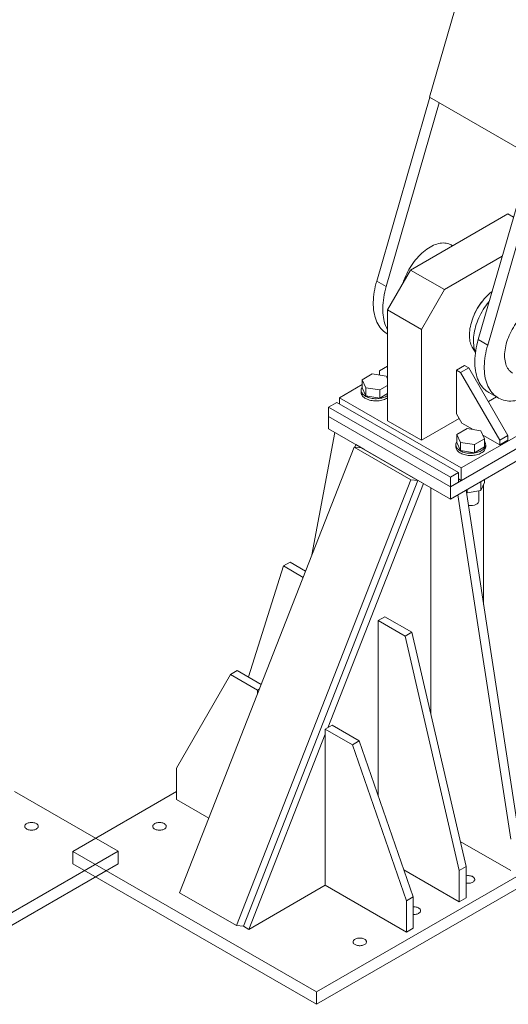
# Model space of a CAD drawing. Header units: millimetres. Extents: x 450 to 25135, y 150 to 17673.
# Tile 275 of 463: x 14402 to 15679, y 9001 to 11576. Entities that reach past the tile are written whole.
import ezdxf

# ---------------------------------------------------------------- set-up
doc = ezdxf.new("R2010")
doc.units = ezdxf.units.MM
doc.linetypes.add('SLD-Centrada-doble', pattern=[12.7, 6.35, -1.27, 1.27, -1.27, 1.27, -1.27])
doc.linetypes.add('SLD-Continua', pattern=[0])
doc.layers.add('OCULTA', color=8, linetype='SLD-Continua')

msp = doc.modelspace()

# ---------------------------------------------------------------- linework, layer by layer
at = {"layer": 'OCULTA', "linetype": 'SLD-Continua', "lineweight": 18, "ltscale": 30}
for p, q in [((15670, 12055.4), (15473.2, 11373.1)), ((15624.8, 10724.9), (15863.5, 11552.5)), ((15334.9, 10892.2), (15473.5, 11372.9)), ((15359.6, 10878), (15498.3, 11358.6)), ((15473.2, 11373.1), (15741.9, 11218)), ((15600.1, 10739.2), (15738.7, 11219.9)), ((15423.3, 10920.9), (15677.8, 11067.8)), ((15677.8, 11067.8), (15692.4, 11059.4)), ((15533.3, 10984.4), (15529.5, 10986.5)), ((15511.7, 10869.9), (15662.9, 10957.2)), ((15363.2, 10816.8), (15423.3, 10920.9)), ((15423.3, 10920.9), (15511.7, 10869.9)), ((15451.6, 10765.8), (15511.7, 10869.9)), ((15363.2, 10816.8), (15451.6, 10765.8)), ((15363.2, 10526.9), (15363.2, 10816.8)), ((15451.6, 10475.9), (15451.6, 10765.8)), ((15362.3, 10754), (15363.2, 10753.5)), ((15585.7, 10716.4), (15592.9, 10705.3)), ((15363.2, 10669.8), (15342, 10657.5)), ((15564.7, 10671.8), (15543.5, 10659.6)), ((15543.5, 10545.3), (15543.5, 10659.6)), ((15543.5, 10659.6), (15554.1, 10653.5)), ((15575.3, 10665.7), (15554.1, 10653.5)), ((15564.7, 10671.8), (15575.3, 10665.7)), ((15575.3, 10665.7), (15677.8, 10488.1)), ((15323.4, 10649.2), (15296.9, 10633.9)), ((15296.9, 10633.9), (15306.6, 10613)), ((15296.9, 10612.7), (15296.9, 10633.9)), ((15359.7, 10643.6), (15323.4, 10649.2)), ((15342, 10647.3), (15340.7, 10646.6)), ((15342, 10657.5), (15342, 10646.4)), ((15363.2, 10636.1), (15359.7, 10643.6)), ((15554.1, 10653.5), (15656.6, 10475.9)), ((15296.9, 10621.3), (15237.7, 10587.1)), ((15294.1, 10607.1), (15294.1, 10601.4)), ((15296.9, 10612.7), (15306.6, 10591.8)), ((15306.6, 10591.8), (15306.6, 10613)), ((15306.6, 10613), (15342.8, 10607.4)), ((15342.8, 10607.4), (15363.2, 10619.1)), ((15342.8, 10586.2), (15342.8, 10607.4)), ((15555.9, 10403.4), (15951.9, 10632)), ((15237.7, 10587.1), (15555.9, 10403.4)), ((15237.7, 10587.1), (15237.7, 10570.8)), ((15306.6, 10591.8), (15342.8, 10586.2)), ((15342.8, 10586.2), (15363.2, 10597.9)), ((15527.6, 10354.5), (15957.3, 10602.5)), ((15555.9, 10370.8), (15951.9, 10599.3)), ((15647.9, 10589.2), (15626.6, 10576.9)), ((15627.5, 10600.9), (15652.2, 10586.6)), ((15209.4, 10562.6), (15230.6, 10574.8)), ((15209.4, 10562.6), (15527.6, 10379)), ((15209.4, 10538.1), (15209.4, 10562.6)), ((15230.6, 10574.8), (15548.8, 10391.2)), ((15527.6, 10321.8), (15957.3, 10569.8)), ((15209.4, 10538.1), (15527.6, 10354.5)), ((15209.4, 10538.1), (15209.4, 10505.4)), ((15209.4, 10538.1), (15527.6, 10354.5)), ((15550.6, 10533), (15451.6, 10475.9)), ((15557.6, 10520.8), (15543.5, 10545.3)), ((15209.4, 10505.4), (15527.6, 10321.8)), ((15363.2, 10526.9), (15451.6, 10475.9)), ((15570.9, 10506.4), (15544.4, 10491.1)), ((15586.8, 10504), (15557.6, 10520.8)), ((15607.2, 10500.8), (15570.9, 10506.4)), ((15225.1, 10496.4), (15165.4, 10175.9)), ((15544.4, 10491.1), (15554.1, 10470.2)), ((15544.4, 10469.9), (15544.4, 10491.1)), ((15590.3, 10464.6), (15616.9, 10479.9)), ((15616.9, 10479.9), (15607.2, 10500.8)), ((15656.6, 10463.6), (15612.6, 10489)), ((15616.9, 10458.7), (15616.9, 10479.9)), ((15677.8, 10488.1), (15656.6, 10475.9)), ((15677.8, 10488.1), (15677.8, 10475.9)), ((15275.9, 10458.2), (14819.8, 9292.6)), ((15424.4, 10372.5), (15275.9, 10458.2)), ((15275.9, 10458.2), (15294.2, 10456.5)), ((15277.5, 10458.1), (15280.1, 10464.6)), ((15301.3, 10452.4), (15280.1, 10464.6)), ((15442.7, 10370.8), (15294.2, 10456.5)), ((15541.6, 10464.3), (15541.6, 10458.5)), ((15544.4, 10469.9), (15554.1, 10448.9)), ((15554.1, 10448.9), (15554.1, 10470.2)), ((15554.1, 10470.2), (15590.3, 10464.6)), ((15590.3, 10443.3), (15590.3, 10464.6)), ((15590.3, 10443.3), (15616.9, 10458.7)), ((15619.6, 10458.5), (15619.6, 10464.3)), ((15656.6, 10475.9), (15656.6, 10463.6)), ((15677.8, 10475.9), (15656.6, 10463.6)), ((15554.1, 10448.9), (15590.3, 10443.3)), ((15555.9, 10403.4), (15555.9, 10370.8)), ((15527.6, 10379), (15548.8, 10391.2)), ((15527.6, 10354.5), (15527.6, 10379)), ((15548.8, 10391.2), (15548.8, 10366.7)), ((14968.3, 9206.9), (15424.4, 10372.5)), ((14986.7, 9205.1), (15442.7, 10370.8)), ((15207.2, 9724.4), (15456.9, 10362.6)), ((15424.4, 10372.5), (15442.7, 10370.8)), ((15435.7, 10374.8), (15456.9, 10362.6)), ((15476.3, 9759.4), (15476.3, 10351.4)), ((15548.8, 10366.7), (15527.6, 10354.5)), ((15527.6, 10354.5), (15527.6, 10321.8)), ((15548.8, 10374.9), (15555.9, 10370.8)), ((15607.2, 10367.7), (15607.2, 10344.4)), ((15607.2, 10344.4), (15616.9, 10365.3)), ((15614.2, 10045.2), (15614.2, 10359.6)), ((15616.9, 10373.3), (15616.9, 10365.3)), ((15568.2, 10345.3), (15547, 10333)), ((15547, 10333), (15684.9, 9432.7)), ((15568.2, 10345.3), (15706.1, 9445)), ((15569.1, 10339.9), (15570.9, 10338.8)), ((15570.9, 10346.8), (15570.9, 10338.8)), ((15570.9, 10338.8), (15607.2, 10344.4)), ((15601.6, 10317.3), (15601.6, 10343.6)), ((14999.6, 9857), (15091, 10147.2)), ((15108.6, 10157.4), (15091, 10147.2)), ((15091, 10147.2), (15142.6, 10117.4)), ((15108.6, 10157.4), (15149.1, 10134)), ((15356.1, 10014.5), (15338.4, 10004.3)), ((15338.4, 10004.3), (15338.4, 9547.1)), ((15409.1, 9963.5), (15338.4, 10004.3)), ((15426.8, 9973.7), (15356.1, 10014.5)), ((15426.8, 9973.7), (15409.1, 9963.5)), ((15550.6, 9351.1), (15409.1, 9963.5)), ((15568.2, 9361.3), (15426.8, 9973.7)), ((14811.6, 9618.4), (14953.1, 9863.4)), ((14970.7, 9873.6), (14953.1, 9863.4)), ((14953.1, 9863.4), (15023.8, 9822.6)), ((14970.7, 9873.6), (15033.1, 9837.6)), ((15028.2, 9825.2), (15023.8, 9822.6)), ((15023.8, 9822.6), (15023.8, 9813.8)), ((15000.8, 9197), (15200.6, 9707.5)), ((15218.2, 9730.8), (15200.6, 9720.6)), ((15200.6, 9720.6), (15200.6, 9312.3)), ((15271.3, 9679.8), (15200.6, 9720.6)), ((15288.9, 9690), (15218.2, 9730.8)), ((15288.9, 9690), (15271.3, 9679.8)), ((15430.4, 9281.7), (15288.9, 9690)), ((15412.7, 9271.5), (15271.3, 9679.8)), ((14811.6, 9536.7), (14811.6, 9618.4)), ((15177.6, 9033.7), (16132.2, 9584.7)), ((14659.4, 9401.2), (14388.9, 9557.4)), ((14811.6, 9557.1), (14541.2, 9401)), ((15177.6, 9001.1), (16132.2, 9552)), ((14896.2, 9487.9), (14811.6, 9536.7)), ((15684.9, 9351), (15553, 9427.2)), ((14023, 9033.9), (14659.4, 9401.2)), ((14541.2, 9401), (15177.6, 9033.7)), ((14541.2, 9401), (14541.2, 9368.4)), ((14659.4, 9401.2), (14659.4, 9368.6)), ((14023, 9001.2), (14659.4, 9368.6)), ((14541.2, 9368.4), (15177.6, 9001.1)), ((15405.6, 9353.1), (15550.6, 9269.4)), ((15568.2, 9361.3), (15550.6, 9351.1)), ((15550.6, 9269.4), (15550.6, 9351.1)), ((15568.2, 9279.6), (15568.2, 9361.3)), ((15200.6, 9312.3), (15000.8, 9197)), ((15200.6, 9312.3), (15412.7, 9189.8)), ((14819.8, 9292.6), (14968.3, 9206.9)), ((15430.4, 9281.7), (15412.7, 9271.5)), ((15412.7, 9189.8), (15412.7, 9271.5)), ((15430.4, 9200), (15430.4, 9281.7)), ((15568.2, 9279.6), (15550.6, 9269.4)), ((14968.3, 9206.9), (14986.7, 9205.1)), ((14986.7, 9205.1), (15000.8, 9197)), ((15430.4, 9200), (15412.7, 9189.8)), ((15177.6, 9033.7), (15177.6, 9001.1))]:
    msp.add_line(p, q, dxfattribs=at)
at = {"layer": 'OCULTA', "linetype": 'SLD-Centrada-doble', "lineweight": 18, "ltscale": 30}
for p, q in [((15359.6, 10878), (15334.9, 10892.2)), ((15600.1, 10739.2), (15624.8, 10724.9))]:
    msp.add_line(p, q, dxfattribs=at)
at = {"layer": 'OCULTA', "linetype": 'SLD-Continua', "lineweight": 18, "ltscale": 30, "flags": 128}
for points in [[(15474.6, 10981.1), (15470.2, 10978.4), (15465.8, 10975.4), (15461.4, 10972.2), (15457.1, 10968.7), (15452.8, 10965), (15448.6, 10961), (15444.5, 10956.8), (15440.5, 10952.4), (15436.6, 10947.8), (15432.8, 10943), (15429.2, 10938), (15425.7, 10932.9), (15422.3, 10927.7), (15419.2, 10922.3), (15416.2, 10916.9), (15413.4, 10911.4), (15410.7, 10905.8), (15408.3, 10900.1), (15406.1, 10894.4), (15404.1, 10888.8), (15403.4, 10886.5)], [(15529.5, 10986.5), (15526.8, 10988), (15523.4, 10989.3), (15519.9, 10990.4), (15516.3, 10991.1), (15512.5, 10991.6), (15508.6, 10991.7), (15504.6, 10991.4), (15500.5, 10990.9), (15496.3, 10990), (15492, 10988.9), (15487.7, 10987.4), (15483.3, 10985.6), (15479, 10983.5), (15474.6, 10981.1)], [(15362.3, 10754), (15359.6, 10755.6), (15355.9, 10758.3), (15352.3, 10761.3), (15349, 10764.5), (15345.8, 10768.1), (15342.9, 10771.9), (15340.2, 10776), (15337.7, 10780.4), (15335.4, 10785), (15333.4, 10789.9), (15331.6, 10795), (15330.1, 10800.4), (15328.8, 10805.9), (15327.7, 10811.7), (15326.9, 10817.7), (15326.4, 10823.8), (15326.1, 10830.1), (15326.1, 10836.6), (15326.3, 10843.2), (15326.8, 10849.9), (15327.5, 10856.8), (15328.5, 10863.7), (15329.7, 10870.8), (15331.2, 10877.9), (15332.9, 10885), (15334.9, 10892.2)], [(15363.2, 10764.7), (15362.4, 10766.1), (15360.2, 10770.7), (15358.1, 10775.6), (15356.4, 10780.7), (15354.8, 10786.1), (15353.5, 10791.6), (15352.5, 10797.4), (15351.7, 10803.4), (15351.1, 10809.5), (15350.9, 10815.8), (15350.8, 10822.3), (15351.1, 10828.9), (15351.5, 10835.6), (15352.3, 10842.5), (15353.2, 10849.4), (15354.5, 10856.5), (15356, 10863.6), (15357.7, 10870.7), (15359.6, 10878)], [(15636.4, 10865.3), (15635.3, 10864.4), (15631.2, 10861.1), (15627.1, 10857.4), (15623.2, 10853.6), (15619.3, 10849.5), (15615.5, 10845.3), (15611.8, 10840.8), (15608.3, 10836.2), (15604.9, 10831.4), (15601.6, 10826.5), (15598.5, 10821.4), (15595.6, 10816.3), (15592.9, 10811), (15590.3, 10805.7), (15588, 10800.3), (15585.9, 10794.9), (15584, 10789.5), (15582.3, 10784.1), (15580.8, 10778.8), (15579.6, 10773.4), (15578.6, 10768.1), (15577.9, 10763), (15577.4, 10757.9), (15577.1, 10752.9), (15577.1, 10748), (15577.4, 10743.4), (15577.9, 10738.8), (15578.6, 10734.5), (15579.6, 10730.4), (15580.8, 10726.4), (15582.3, 10722.7), (15584, 10719.3), (15585.7, 10716.4)], [(15628.9, 10839.2), (15627.5, 10837.6), (15623.8, 10832.8), (15620.1, 10827.8), (15616.6, 10822.7), (15613.3, 10817.5), (15610.1, 10812.2), (15607.1, 10806.7), (15604.3, 10801.2), (15601.7, 10795.6), (15599.2, 10789.9), (15597, 10784.3), (15595.1, 10778.6), (15593.3, 10772.9), (15591.8, 10767.2), (15590.5, 10761.6), (15589.4, 10756.1), (15588.6, 10750.6), (15588.1, 10745.3), (15587.8, 10740), (15587.7, 10734.9), (15587.9, 10729.9), (15588.3, 10725.1), (15589, 10720.5), (15589.9, 10716.1), (15591.1, 10711.8), (15592.5, 10707.8), (15593, 10706.5)], [(15669, 10697.4), (15669.1, 10702.3), (15669.5, 10707.3), (15670.1, 10712.5), (15671, 10717.7), (15672.1, 10723), (15673.4, 10728.4), (15675, 10733.8), (15676.8, 10739.2), (15678.8, 10744.6), (15681.1, 10750), (15683.5, 10755.3), (15686.2, 10760.6), (15689, 10765.8), (15692, 10770.9), (15695.2, 10775.9), (15698.5, 10780.8), (15702, 10785.5), (15705.6, 10790), (15709.3, 10794.4), (15713.1, 10798.5), (15717.1, 10802.5), (15721.1, 10806.2), (15725.2, 10809.7), (15729.3, 10812.9), (15733.4, 10815.9), (15737.6, 10818.6), (15741.8, 10821), (15746, 10823.2), (15750.2, 10825), (15754.3, 10826.5), (15758.4, 10827.7), (15762.4, 10828.6), (15766.3, 10829.2), (15770.1, 10829.5), (15773.9, 10829.4), (15777.5, 10829), (15780.9, 10828.3), (15784.3, 10827.3), (15787.4, 10826), (15789.7, 10824.8)], [(15627.5, 10600.9), (15624.8, 10602.6), (15621, 10605.2), (15617.5, 10608.2), (15614.1, 10611.5), (15611, 10615), (15608, 10618.9), (15605.3, 10623), (15602.8, 10627.3), (15600.6, 10632), (15598.6, 10636.9), (15596.8, 10642), (15595.2, 10647.3), (15593.9, 10652.9), (15592.9, 10658.7), (15592.1, 10664.6), (15591.6, 10670.8), (15591.3, 10677.1), (15591.2, 10683.5), (15591.5, 10690.1), (15591.9, 10696.9), (15592.7, 10703.7), (15593.7, 10710.7), (15594.9, 10717.7), (15596.4, 10724.8), (15598.1, 10732), (15600.1, 10739.2)], [(15739.7, 10595.3), (15734.1, 10592.2), (15728.5, 10589.4), (15722.9, 10586.9), (15717.4, 10584.7), (15711.9, 10582.9), (15706.4, 10581.4), (15701.1, 10580.1), (15695.8, 10579.2), (15690.6, 10578.7), (15685.5, 10578.4), (15680.5, 10578.5), (15675.6, 10579), (15670.9, 10579.7), (15666.3, 10580.8), (15661.9, 10582.2), (15657.6, 10583.9), (15653.5, 10586), (15649.5, 10588.3), (15645.8, 10591), (15642.2, 10593.9), (15638.9, 10597.2), (15635.7, 10600.7), (15632.8, 10604.6), (15630.1, 10608.7), (15627.6, 10613.1), (15625.3, 10617.7), (15623.3, 10622.6), (15621.5, 10627.7), (15620, 10633), (15618.7, 10638.6), (15617.6, 10644.4), (15616.9, 10650.3), (15616.3, 10656.5), (15616, 10662.8), (15616, 10669.3), (15616.2, 10675.9), (15616.7, 10682.6), (15617.4, 10689.4), (15618.4, 10696.4), (15619.6, 10703.4), (15621.1, 10710.5), (15622.8, 10717.7), (15624.8, 10724.9)], [(15689.7, 10651.6), (15689, 10652), (15686.2, 10654), (15683.5, 10656.2), (15681.1, 10658.7), (15678.8, 10661.5), (15676.8, 10664.6), (15675, 10667.9), (15673.4, 10671.5), (15672.1, 10675.3), (15671, 10679.4), (15670.1, 10683.6), (15669.5, 10688), (15669.1, 10692.6), (15669, 10697.4)], [(15296.9, 10615.4), (15296, 10613.9), (15295, 10611.9), (15294.4, 10609.8), (15294.1, 10607.6), (15294.2, 10605.5), (15294.7, 10603.4), (15295.5, 10601.3), (15296.6, 10599.2), (15298.1, 10597.3), (15299.8, 10595.4), (15301.9, 10593.6), (15304.3, 10592), (15306.9, 10590.4), (15309.8, 10589.1), (15312.8, 10587.9), (15316.1, 10586.8), (15319.5, 10586), (15323, 10585.4), (15326.7, 10584.9), (15330.4, 10584.6), (15334.1, 10584.6), (15337.8, 10584.7), (15341.4, 10585.1), (15345, 10585.7), (15348.5, 10586.4), (15351.8, 10587.3), (15355, 10588.5), (15358, 10589.7), (15360.7, 10591.2), (15363.2, 10592.7)], [(15294.1, 10601.4), (15294.2, 10599.8), (15294.7, 10597.6), (15295.5, 10595.6), (15296.6, 10593.5), (15298.1, 10591.5), (15299.8, 10589.7), (15301.9, 10587.9), (15304.3, 10586.2), (15306.9, 10584.7), (15309.8, 10583.4), (15312.8, 10582.2), (15316.1, 10581.1), (15319.5, 10580.3), (15323, 10579.6), (15326.7, 10579.2), (15330.4, 10578.9), (15334.1, 10578.9), (15337.8, 10579), (15341.4, 10579.4), (15345, 10579.9), (15348.5, 10580.7), (15351.8, 10581.6), (15355, 10582.7), (15358, 10584), (15360.7, 10585.5), (15363.2, 10587)], [(15544.4, 10472.6), (15543.5, 10471.1), (15542.5, 10469), (15541.9, 10466.9), (15541.6, 10464.8), (15541.7, 10462.7), (15542.2, 10460.5), (15543, 10458.4), (15544.1, 10456.4), (15545.5, 10454.4), (15547.3, 10452.5), (15549.4, 10450.8), (15551.8, 10449.1), (15554.4, 10447.6), (15557.3, 10446.2), (15560.3, 10445), (15563.6, 10444), (15567, 10443.2), (15570.5, 10442.5), (15574.2, 10442.1), (15577.8, 10441.8), (15581.6, 10441.8), (15585.3, 10441.9), (15588.9, 10442.3), (15592.5, 10442.8), (15596, 10443.6), (15599.3, 10444.5), (15602.5, 10445.6), (15605.5, 10446.9), (15608.2, 10448.3), (15610.7, 10449.9), (15612.9, 10451.6), (15614.9, 10453.5), (15616.5, 10455.4), (15617.8, 10457.4), (15618.7, 10459.5), (15619.3, 10461.6), (15619.6, 10463.7), (15619.5, 10465.9), (15619.1, 10468), (15618.3, 10470.1), (15617.2, 10472.1), (15616.9, 10472.6)], [(15541.6, 10458.5), (15541.7, 10456.9), (15542.2, 10454.8), (15543, 10452.7), (15544.1, 10450.7), (15545.5, 10448.7), (15547.3, 10446.8), (15549.4, 10445.1), (15551.8, 10443.4), (15554.4, 10441.9), (15557.3, 10440.5), (15560.3, 10439.3), (15563.6, 10438.3), (15567, 10437.5), (15570.5, 10436.8), (15574.2, 10436.3), (15577.8, 10436.1), (15581.6, 10436), (15585.3, 10436.2), (15588.9, 10436.5), (15592.5, 10437.1), (15596, 10437.8), (15599.3, 10438.8), (15602.5, 10439.9), (15605.5, 10441.2), (15608.2, 10442.6), (15610.7, 10444.2), (15612.9, 10445.9), (15614.9, 10447.8), (15616.5, 10449.7), (15617.8, 10451.7), (15618.7, 10453.8), (15619.3, 10455.9), (15619.6, 10458), (15619.6, 10458.5)], [(15601.6, 10317.3), (15601.4, 10315.7), (15600.9, 10314.1), (15600, 10312.6), (15598.8, 10311.2), (15597.3, 10309.9), (15595.5, 10308.7)], [(14420.7, 9459.4), (14422.6, 9458.5), (14424.7, 9457.7), (14427, 9457.1), (14429.4, 9456.7), (14431.8, 9456.5), (14434.3, 9456.5), (14436.8, 9456.7), (14439.2, 9457.1), (14441.5, 9457.7), (14443.6, 9458.5), (14445.5, 9459.4), (14447.1, 9460.5), (14448.5, 9461.7), (14449.5, 9463), (14450.2, 9464.4), (14450.6, 9465.8), (14450.6, 9467.3), (14450.2, 9468.7), (14449.5, 9470.1), (14448.5, 9471.4), (14447.1, 9472.6), (14445.5, 9473.7), (14443.6, 9474.6), (14441.5, 9475.4), (14439.2, 9476), (14436.8, 9476.4), (14434.3, 9476.6), (14431.8, 9476.6), (14429.4, 9476.4), (14427, 9476), (14424.7, 9475.4), (14422.6, 9474.6), (14420.7, 9473.7), (14419.1, 9472.6), (14417.7, 9471.4), (14416.7, 9470.1), (14416, 9468.7), (14415.6, 9467.3), (14415.6, 9465.8), (14416, 9464.4), (14416.7, 9463), (14417.7, 9461.7), (14419.1, 9460.5), (14420.7, 9459.4)], [(14779.8, 9459.2), (14781.5, 9460.3), (14782.8, 9461.5), (14783.8, 9462.8), (14784.5, 9464.2), (14784.9, 9465.6), (14784.9, 9467.1), (14784.5, 9468.5), (14783.8, 9469.9), (14782.8, 9471.2), (14781.5, 9472.4), (14779.8, 9473.5), (14777.9, 9474.4), (14775.8, 9475.2), (14773.6, 9475.8), (14771.2, 9476.2), (14768.7, 9476.4), (14766.2, 9476.4), (14763.7, 9476.2), (14761.3, 9475.8), (14759.1, 9475.2), (14757, 9474.4), (14755.1, 9473.5), (14753.4, 9472.4), (14752.1, 9471.2), (14751.1, 9469.9), (14750.3, 9468.5), (14750, 9467.1), (14750, 9465.6), (14750.3, 9464.2), (14751.1, 9462.8), (14752.1, 9461.5), (14753.4, 9460.3), (14755.1, 9459.2), (14757, 9458.2), (14759.1, 9457.5), (14761.3, 9456.9), (14763.7, 9456.5), (14766.2, 9456.3), (14768.7, 9456.3), (14771.2, 9456.5), (14773.6, 9456.9), (14775.8, 9457.5), (14777.9, 9458.2), (14779.8, 9459.2)], [(15568.2, 9318), (15569.8, 9317.7), (15572.3, 9317.5), (15574.8, 9317.5), (15577.3, 9317.7), (15579.7, 9318.1), (15581.9, 9318.7), (15584, 9319.5), (15585.9, 9320.4), (15587.6, 9321.5), (15588.9, 9322.7), (15589.9, 9324.1), (15590.7, 9325.4), (15591, 9326.9), (15591, 9328.3), (15590.7, 9329.7), (15589.9, 9331.1), (15588.9, 9332.4), (15587.6, 9333.6), (15585.9, 9334.7), (15584, 9335.7), (15581.9, 9336.4), (15579.7, 9337), (15577.3, 9337.4), (15574.8, 9337.7), (15572.3, 9337.7), (15569.8, 9337.4), (15568.2, 9337.2)], [(15430.4, 9235.9), (15430.9, 9235.9), (15433.4, 9235.9), (15435.8, 9236.1), (15438.2, 9236.5), (15440.5, 9237.1), (15442.6, 9237.9), (15444.5, 9238.8), (15446.1, 9239.9), (15447.5, 9241.1), (15448.5, 9242.4), (15449.2, 9243.8), (15449.6, 9245.2), (15449.6, 9246.7), (15449.2, 9248.1), (15448.5, 9249.5), (15447.5, 9250.8), (15446.1, 9252), (15444.5, 9253.1), (15442.6, 9254), (15440.5, 9254.8), (15438.2, 9255.4), (15435.8, 9255.8), (15433.4, 9256), (15430.9, 9256), (15430.4, 9256)], [(15278.3, 9171.5), (15276.7, 9170.4), (15275.3, 9169.2), (15274.3, 9167.9), (15273.6, 9166.5), (15273.3, 9165.1), (15273.3, 9163.6), (15273.6, 9162.2), (15274.3, 9160.8), (15275.3, 9159.5), (15276.7, 9158.3), (15278.3, 9157.2), (15280.2, 9156.3), (15282.3, 9155.5), (15284.6, 9154.9), (15287, 9154.5), (15289.5, 9154.3), (15292, 9154.3), (15294.4, 9154.5), (15296.8, 9154.9), (15299.1, 9155.5), (15301.2, 9156.3), (15303.1, 9157.2), (15304.7, 9158.3), (15306.1, 9159.5), (15307.1, 9160.8), (15307.8, 9162.2), (15308.2, 9163.6), (15308.2, 9165.1), (15307.8, 9166.5), (15307.1, 9167.9), (15306.1, 9169.2), (15304.7, 9170.4), (15303.1, 9171.5), (15301.2, 9172.4), (15299.1, 9173.2), (15296.8, 9173.8), (15294.4, 9174.2), (15292, 9174.4), (15289.5, 9174.4), (15287, 9174.2), (15284.6, 9173.8), (15282.3, 9173.2), (15280.2, 9172.4), (15278.3, 9171.5)]]:
    msp.add_lwpolyline(points, dxfattribs=at)
at = {"layer": 'OCULTA', "linetype": 'SLD-Continua', "lineweight": 18, "ltscale": 900}
for centre, radius, start, end in [((15719.5, 10749.9), 140.9, 139.835, 160.1827), ((15580.6, 10337.7), 32.6, 258.9271, 297.1472)]:
    msp.add_arc(centre, radius, start, end, dxfattribs=at)

doc.saveas('drawing.dxf')
